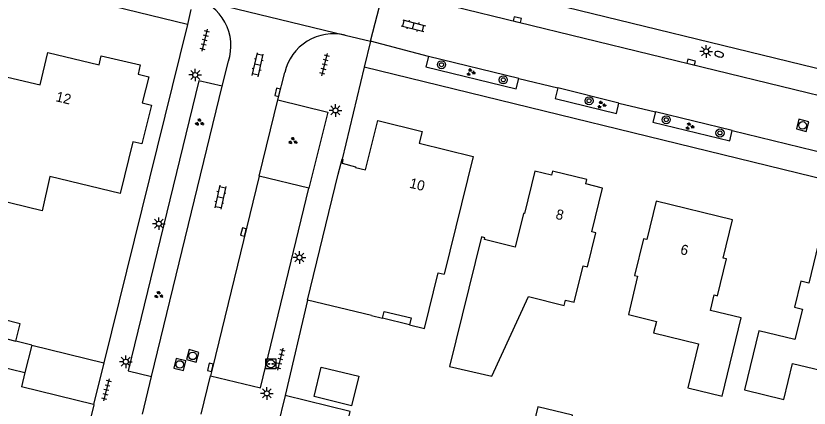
# Model space of a CAD drawing. Extents: x 125000 to 129004, y 397500 to 399008.
# Drawn here: x 126718 to 126796.3, y 398145.3 to 398184 of the extents above; entities that cross this region are included whole.
import ezdxf

# ---------------------------------------------------------------- set-up
doc = ezdxf.new("R2010")
doc.units = 0
for name, color, linetype in [('gg-afsc-hekwerk', 7, 'Continuous'), ('gg-afsc-muur', 7, 'Continuous'), ('gg-anno-huisnummerreeks BGT', 7, 'Continuous'), ('gg-bbg-bijgebouw', 7, 'Continuous'), ('gg-bbg-gedigitaliseerde bebouwing', 7, 'Continuous'), ('gg-bbg-gedigitaliseerde bijgebouw', 7, 'Continuous'), ('gg-bbg-hoofdgebouw', 7, 'Continuous'), ('gg-bbg-luifel en loopbrug', 7, 'Continuous'), ('gg-bbg-tussenscheiding', 7, 'Continuous'), ('gg-knt-verharding', 7, 'Continuous'), ('gg-knt-verharding nz', 7, 'Continuous'), ('gt-grn-weggrens', 7, 'Continuous'), ('gt-symb-boom', 7, 'Continuous'), ('gt-symb-brandkraan', 7, 'Continuous'), ('gt-symb-groenvak', 7, 'Continuous'), ('gt-symb-klinker verharding', 7, 'Continuous'), ('gt-symb-kolk', 7, 'Continuous'), ('gt-symb-laadpunt elektrisch vervoer', 7, 'Continuous'), ('gt-symb-lichtmast', 7, 'Continuous'), ('gt-symb-rioolschacht', 7, 'Continuous'), ('gt-symb-tegel verharding', 7, 'Continuous')]:
    doc.layers.add(name, color=color, linetype=linetype)

# ---------------------------------------------------------------- blocks, each defined once
blk = doc.blocks.new('gt0-TEG1')
at = {"layer": 'gt-symb-tegel verharding'}
for p, q in [((-1.125, 0), (1.125, 0)), ((-0.9, -0.25), (-0.9, 0.25)), ((-0.45, -0.25), (-0.45, 0.25)), ((0, -0.25), (0, 0.25)), ((0.45, -0.25), (0.45, 0.25)), ((0.9, -0.25), (0.9, 0.25))]:
    blk.add_line(p, q, dxfattribs=at)
blk = doc.blocks.new('gt0-LMAST')
at = {"layer": 'gt-symb-lichtmast'}
for p, q in [((-0.182, 0.173), (-0.447, 0.438)), ((-0.005, 0.246), (-0.005, 0.621)), ((0.172, 0.173), (0.437, 0.438)), ((-0.255, -0.004), (-0.63, -0.004)), ((-0.182, -0.181), (-0.447, -0.446)), ((-0.005, -0.254), (-0.005, -0.629)), ((0.437, -0.446), (0.172, -0.181)), ((0.245, -0.004), (0.62, -0.004))]:
    blk.add_line(p, q, dxfattribs=at)
blk.add_circle((-0.005, -0.004), 0.25, dxfattribs=at)
blk = doc.blocks.new('gt0-BOOM')
at = {"layer": 'gt-symb-boom'}
for radius in [0.4, 0.2]:
    blk.add_circle((0, 0), radius, dxfattribs=at)
blk = doc.blocks.new('gt0-GRVAK')
at = {"layer": 'gt-symb-groenvak'}
for p, q in [((-0.11, 0.189), (-0.228, 0.24)), ((-0.182, 0.153), (0.088, 0.153)), ((-0.091, 0.211), (-0.156, 0.322)), ((-0.047, 0.214), (-0.047, 0.393)), ((-0.004, 0.211), (0.061, 0.322)), ((0.015, 0.189), (0.133, 0.24)), ((0.262, -0.052), (0.197, 0.059)), ((0.305, -0.049), (0.305, 0.13)), ((0.349, -0.052), (0.414, 0.059)), ((-0.245, -0.228), (-0.363, -0.177)), ((-0.318, -0.264), (-0.047, -0.264)), ((-0.226, -0.206), (-0.291, -0.095)), ((-0.183, -0.203), (-0.183, -0.024)), ((-0.139, -0.206), (-0.074, -0.095)), ((-0.12, -0.228), (-0.002, -0.177)), ((0.243, -0.074), (0.125, -0.023)), ((0.17, -0.11), (0.441, -0.11)), ((0.368, -0.074), (0.486, -0.023))]:
    blk.add_line(p, q, dxfattribs=at)
blk = doc.blocks.new('gt0-KL1')
at = {"layer": 'gt-symb-klinker verharding'}
for p, q in [((-1.15, 0.3), (1.15, 0.3)), ((-1, -0.3), (-1, 0.3)), ((-0.5, 0.3), (-0.5, 0.45)), ((0, -0.3), (0, 0.3)), ((0.5, 0.3), (0.5, 0.45)), ((1, -0.3), (1, 0.3)), ((-1.15, -0.3), (1.15, -0.3)), ((-0.5, -0.45), (-0.5, -0.3)), ((0.5, -0.45), (0.5, -0.3))]:
    blk.add_line(p, q, dxfattribs=at)
blk = doc.blocks.new('gt0-KOLK')
at = {"layer": 'gt-symb-kolk'}
blk.add_lwpolyline([(0, 0), (0.375, 0), (0.375, 0.4), (-0.375, 0.4), (-0.375, 0), (0, 0)], dxfattribs=at)
blk = doc.blocks.new('gt0-BR')
at = {"layer": 'gt-symb-brandkraan'}
for centre, radius, start, end in [((-0.244, 0), 0.206, 107.56694, 252.43307), ((0.599, -2.664), 3, 106.89205, 107.56694), ((0, -0.691), 0.938, 73.10799, 106.89205), ((-0.599, -2.664), 3, 72.43309, 73.10799), ((0.244, 0), 0.206, 287.56695, 72.43309), ((0.599, 2.664), 3, 252.43307, 253.10797), ((0, 0.691), 0.938, 253.10797, 286.89206), ((-0.599, 2.664), 3, 286.89206, 287.56695)]:
    blk.add_arc(centre, radius, start, end, dxfattribs=at)
blk = doc.blocks.new('gt0-RS')
at = {"layer": 'gt-symb-rioolschacht'}
blk.add_lwpolyline([(-0.5, -0.5), (0.5, -0.5), (0.5, 0.5), (-0.5, 0.5)], close=True, dxfattribs=at)
blk.add_circle((0, 0), 0.375, dxfattribs=at)
blk = doc.blocks.new('gt0-LEV')
at = {"layer": 'gt-symb-laadpunt elektrisch vervoer'}
blk.add_lwpolyline([(-0.486, 0.501), (0.486, 0.501), (0.486, -0.499), (-0.486, -0.499)], close=True, dxfattribs=at)
for centre, radius in [((0, 0), 0.393), ((-0.186, 0), 0.0566), ((0.186, 0), 0.0566)]:
    blk.add_circle(centre, radius, dxfattribs=at)

msp = doc.modelspace()

# ---------------------------------------------------------------- linework, layer by layer
at = {"layer": 'gg-afsc-hekwerk'}
for p, q in [((126734.921, 398183.171), (126726.651, 398149.745)), ((126746.788, 398155.941), (126744.566, 398146.511))]:
    msp.add_line(p, q, dxfattribs=at)
at = {"layer": 'gg-afsc-muur'}
for p in [(126721.64, 398128.836), (126725.628, 398145.605)]:
    msp.add_line(p, (126725.703, 398145.586), dxfattribs=at)
at = {"layer": 'gg-bbg-bijgebouw'}
for p, q in [((126719.538, 398151.484), (126717.981, 398151.876)), ((126719.538, 398151.484), (126726.651, 398149.745)), ((126726.651, 398149.745), (126725.628, 398145.605)), ((126744.566, 398146.511), (126743.714, 398143.042))]:
    msp.add_line(p, q, dxfattribs=at)
msp.add_lwpolyline([(126743.714, 398143.042), (126750.129, 398141.457), (126750.983, 398144.913), (126744.566, 398146.511)], dxfattribs=at)
at = {"layer": 'gg-bbg-gedigitaliseerde bebouwing'}
msp.add_line((126753.104, 398154.403), (126754.184, 398154.14), dxfattribs=at)
for points in [[(126756.85, 398153.491), (126758.334, 398153.13), (126759.675, 398158.637), (126760.267, 398158.493)], [(126754.184, 398154.14), (126754.35, 398154.82), (126757.016, 398154.171), (126756.85, 398153.491)]]:
    msp.add_lwpolyline(points, dxfattribs=at)
at = {"layer": 'gg-bbg-gedigitaliseerde bijgebouw'}
for p, q in [((126713.659, 398150.077), (126718.871, 398148.765)), ((126718.871, 398148.765), (126718.527, 398147.36)), ((126725.628, 398145.605), (126718.527, 398147.36))]:
    msp.add_line(p, q, dxfattribs=at)
for points in [[(126717.981, 398151.876), (126718.41, 398153.571), (126716.713, 398154)], [(126751.835, 398148.411), (126751.125, 398145.496), (126747.433, 398146.395), (126748.143, 398149.31), (126751.835, 398148.411)], [(126771.878, 398140.188), (126772.943, 398144.561), (126769.542, 398145.389), (126768.477, 398141.016), (126771.878, 398140.188)]]:
    msp.add_lwpolyline(points, dxfattribs=at)
at = {"layer": 'gg-bbg-hoofdgebouw'}
msp.add_line((126753.104, 398154.403), (126746.788, 398155.941), dxfattribs=at)
for points in [[(126710.975, 398167.091), (126713.196, 398176.02), (126716.485, 398175.204), (126717.161, 398177.973), (126720.36, 398177.193), (126721.145, 398180.398), (126726.19, 398179.164), (126726.408, 398180.078), (126730.258, 398179.161), (126730.038, 398178.244), (126731.096, 398177.981), (126730.459, 398175.417), (126731.367, 398175.192), (126730.417, 398171.36), (126729.515, 398171.584), (126728.26, 398166.46), (126721.323, 398168.153), (126720.577, 398164.739), (126710.975, 398167.091)], [(126750.187, 398169.854), (126750.284, 398169.83), (126750.19, 398169.451), (126751.528, 398169.098), (126751.512, 398169.03), (126752.512, 398168.8), (126753.71, 398173.661), (126758.097, 398172.598), (126757.814, 398171.428), (126763.142, 398170.127), (126760.267, 398158.493)], [(126746.788, 398155.941), (126749.815, 398168.365), (126750.187, 398169.854)], [(126760.807, 398149.368), (126764.999, 398148.411), (126768.601, 398156.273), (126772.125, 398155.403), (126772.257, 398155.937), (126773.112, 398155.725), (126773.999, 398159.317), (126774.436, 398159.21), (126775.268, 398162.578), (126774.851, 398162.681), (126775.918, 398167.001), (126774.277, 398167.407), (126774.383, 398167.834), (126770.967, 398168.678), (126770.866, 398168.27), (126769.228, 398168.668), (126768.21, 398164.474), (126768.103, 398164.5), (126767.293, 398161.165), (126764.254, 398161.913), (126764.299, 398162.097), (126763.959, 398162.181), (126760.807, 398149.368)], [(126780.28, 398161.92), (126779.959, 398161.997), (126779.082, 398158.374), (126779.381, 398158.295), (126778.473, 398154.52), (126781.243, 398153.826), (126780.969, 398152.709), (126785.401, 398151.622), (126784.336, 398147.267), (126787.726, 398146.45), (126789.611, 398154.179), (126786.585, 398154.916), (126786.957, 398156.439), (126787.277, 398156.361), (126788.164, 398159.997), (126787.844, 398160.075), (126788.766, 398163.857), (126781.202, 398165.702), (126780.28, 398161.92)], [(126803.846, 398159.831), (126803.263, 398159.973), (126803.462, 398160.823), (126800.007, 398161.666), (126799.798, 398160.811), (126797.218, 398161.426), (126796.287, 398157.605), (126795.509, 398157.794), (126794.882, 398155.217), (126795.659, 398155.028), (126794.93, 398152.033), (126791.371, 398152.9), (126789.95, 398147.066), (126793.822, 398146.119), (126794.689, 398149.664), (126801.028, 398148.137)]]:
    msp.add_lwpolyline(points, dxfattribs=at)
at = {"layer": 'gg-bbg-luifel en loopbrug'}
msp.add_line((126756.85, 398153.491), (126754.184, 398154.14), dxfattribs=at)
at = {"layer": 'gg-bbg-tussenscheiding'}
for p, q in [((126716.285, 398152.304), (126717.981, 398151.876)), ((126719.538, 398151.484), (126718.871, 398148.765))]:
    msp.add_line(p, q, dxfattribs=at)
at = {"layer": 'gg-knt-verharding'}
for p, q in [((126754.896, 398189.159), (126820.023, 398173.236)), ((126734.921, 398183.171), (126715.204, 398187.982)), ((126750.496, 398182.112), (126752.992, 398181.523)), ((126752.992, 398181.523), (126752.373, 398178.949)), ((126738.36, 398177.066), (126738.964, 398179.528)), ((126767.662, 398177.834), (126758.72, 398179.998)), ((126752.373, 398178.949), (126750.187, 398169.854)), ((126817.517, 398162.997), (126752.373, 398178.949)), ((126743.851, 398175.711), (126744.53, 398178.424)), ((126731.383, 398148.385), (126738.36, 398177.066)), ((126777.547, 398175.403), (126771.51, 398176.888)), ((126742.01, 398168.166), (126743.851, 398175.711)), ((126788.73, 398172.684), (126781.145, 398174.527)), ((126746.916, 398166.985), (126742.01, 398168.166)), ((126730.464, 398144.673), (126731.383, 398148.385)), ((126736.27, 398144.645), (126737.205, 398148.45))]:
    msp.add_line(p, q, dxfattribs=at)
for points in [[(126758.72, 398179.998), (126758.465, 398178.979), (126767.387, 398176.808), (126767.662, 398177.834)], [(126738.36, 398177.066), (126736.048, 398177.595), (126729.056, 398148.956), (126731.383, 398148.385)], [(126771.51, 398176.888), (126771.252, 398175.859), (126777.306, 398174.371), (126777.547, 398175.403)], [(126743.851, 398175.711), (126748.792, 398174.512), (126746.916, 398166.985)], [(126781.145, 398174.527), (126780.881, 398173.497), (126788.485, 398171.655), (126788.73, 398172.684)], [(126737.205, 398148.45), (126742.143, 398147.268), (126746.916, 398166.985)]]:
    msp.add_lwpolyline(points, dxfattribs=at)
for centre, radius, start, end in [((126734.396, 398181.075), 4.822, 341.29349, 76.11033), ((126749.35, 398177.297), 4.95, 76.61034, 166.83585)]:
    msp.add_arc(centre, radius, start, end, dxfattribs=at)
at = {"layer": 'gg-knt-verharding nz'}
for p, q in [((126735.256, 398184.64), (126734.921, 398183.171)), ((126758.72, 398179.998), (126752.992, 398181.523)), ((126767.662, 398177.834), (126771.51, 398176.888)), ((126777.547, 398175.403), (126781.145, 398174.527)), ((126788.73, 398172.684), (126799.924, 398169.95))]:
    msp.add_line(p, q, dxfattribs=at)
for points in [[(126841.498, 398165.306), (126841.129, 398165.42), (126813.022, 398172.307), (126754.639, 398186.562)], [(126742.01, 398168.166), (126737.38, 398149.241), (126737.205, 398148.45)]]:
    msp.add_lwpolyline(points, dxfattribs=at)
at = {"layer": 'gt-grn-weggrens'}
for p, q in [((126752.992, 398181.523), (126754.311, 398186.646)), ((126735.554, 398185.756), (126750.496, 398182.112))]:
    msp.add_line(p, q, dxfattribs=at)

# ---------------------------------------------------------------- block references
at = {"layer": 'gt-symb-boom'}
for p in [(126760.012, 398179.185), (126766.114, 398177.691), (126774.593, 398175.626), (126782.21, 398173.75), (126787.52, 398172.443)]:
    msp.add_blockref('gt0-BOOM', p, dxfattribs=at)
at = {"layer": 'gt-symb-brandkraan', "rotation": -15.662106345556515}
msp.add_blockref('gt0-BR', (126787.438, 398180.216), dxfattribs=at)
at = {"layer": 'gt-symb-groenvak'}
for p in [(126762.894, 398178.44), (126775.81, 398175.223), (126784.519, 398173.1)]:
    msp.add_blockref('gt0-GRVAK', p, dxfattribs=at)
for p, rotation in [((126736.093, 398173.475), -14.24474247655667), ((126745.32, 398171.651), -14.244742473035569), ((126732.072, 398156.425), -14.244742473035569)]:
    msp.add_blockref('gt0-GRVAK', p, dxfattribs=dict(at, rotation=rotation))
at = {"layer": 'gt-symb-klinker verharding'}
for p, rotation in [((126757.229, 398183.035), -14.244742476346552), ((126741.865, 398179.189), 77.1170205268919), ((126738.162, 398166.105), -102.4107747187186)]:
    msp.add_blockref('gt0-KL1', p, dxfattribs=dict(at, rotation=rotation))
at = {"layer": 'gt-symb-kolk'}
for p, rotation in [((126767.458, 398183.438), -13.702889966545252), ((126784.628, 398179.25), -13.772145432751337), ((126744.025, 398176.419), 76.17220496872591), ((126740.643, 398162.606), 76.17220496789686), ((126737.38, 398149.241), 76.28353067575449)]:
    msp.add_blockref('gt0-KOLK', p, dxfattribs=dict(at, rotation=rotation))
at = {"layer": 'gt-symb-laadpunt elektrisch vervoer'}
msp.add_blockref('gt0-LEV', (126743.156, 398149.626), dxfattribs=at)
at = {"layer": 'gt-symb-lichtmast'}
for p in [(126786.159, 398180.509), (126735.701, 398178.175), (126749.535, 398174.671), (126732.097, 398163.486), (126745.982, 398160.145), (126728.824, 398149.842), (126742.764, 398146.722)]:
    msp.add_blockref('gt0-LMAST', p, dxfattribs=at)
at = {"layer": 'gt-symb-rioolschacht'}
for p, rotation in [((126795.679, 398173.192), 74.86552497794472), ((126735.436, 398150.421), 164.3378936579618), ((126734.165, 398149.572), -103.70288996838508)]:
    msp.add_blockref('gt0-RS', p, dxfattribs=dict(at, rotation=rotation))
at = {"layer": 'gt-symb-tegel verharding'}
for p, rotation in [((126736.637, 398181.603), 75.75525752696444), ((126748.476, 398179.189), 75.75525752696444), ((126744.108, 398150.088), 75.75525752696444), ((126726.909, 398147.078), -104.24474247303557)]:
    msp.add_blockref('gt0-TEG1', p, dxfattribs=dict(at, rotation=rotation))

# ---------------------------------------------------------------- texts
at = {"layer": 'gg-anno-huisnummerreeks BGT'}
for s, rotation, p in [('12', 346.3, (126721.843, 398175.594)), ('10', 346.3, (126756.781, 398167.047)), ('8', 346.1, (126771.224, 398163.979)), ('6', 346.3, (126783.54, 398160.5))]:
    msp.add_text(s, height=1, rotation=rotation, dxfattribs=at).set_placement(p)

doc.saveas('drawing.dxf')
